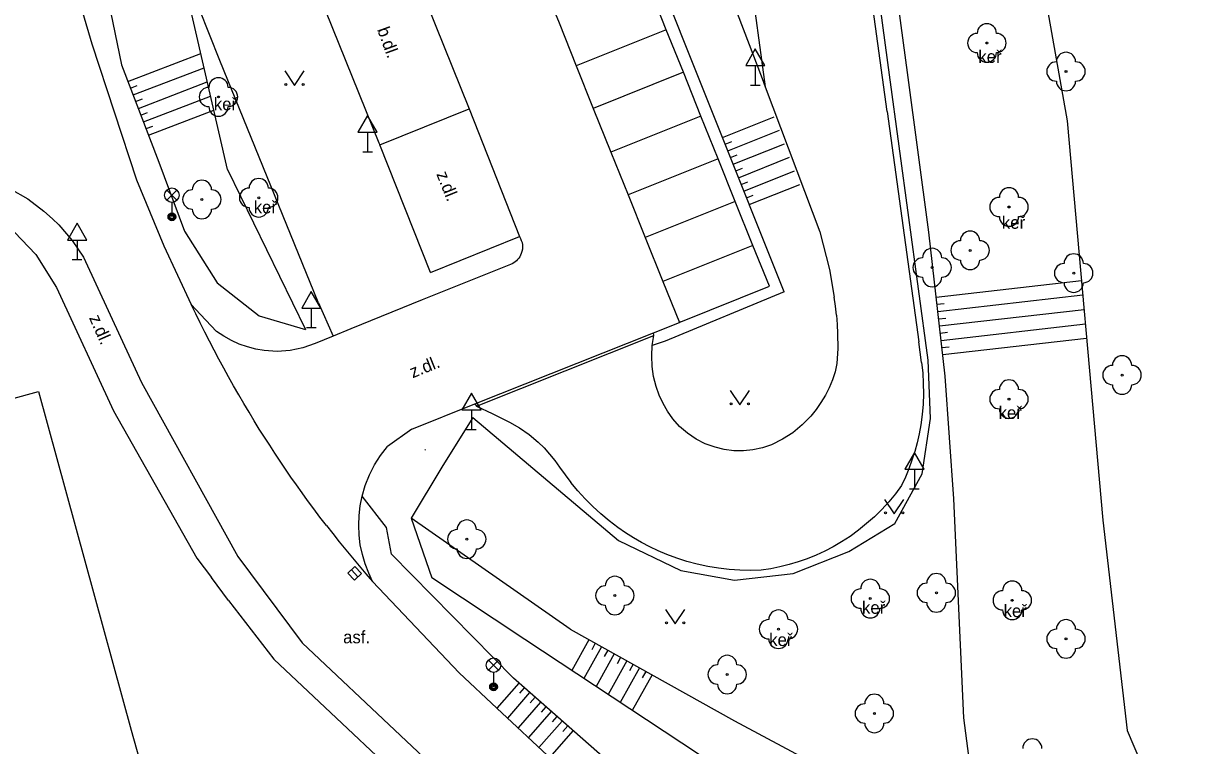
# Model space of a CAD drawing. Extents: x -600309 to -598967, y -1161267 to -1160292.
# Drawn here: x -599455.5 to -599394.4, y -1160662.5 to -1160625.1 of the extents above; entities that cross this region are included whole.
import ezdxf

# ---------------------------------------------------------------- set-up
doc = ezdxf.new("R2010")
doc.units = 0
for name, color, linetype in [('Level 10', 7, 'Continuous'), ('Level 11', 7, 'Continuous'), ('Level 14', 7, 'Continuous'), ('Level 15', 7, 'Continuous'), ('Level 22', 7, 'Continuous'), ('Level 27', 7, 'Continuous'), ('Level 33', 7, 'Continuous'), ('Level 34', 7, 'Continuous'), ('Level 36', 7, 'Continuous'), ('Level 40', 7, 'Continuous'), ('Level 42', 7, 'Continuous'), ('Level 5', 7, 'Continuous'), ('Level 7', 7, 'Continuous'), ('Level 8', 7, 'Continuous')]:
    doc.layers.add(name, color=color, linetype=linetype)

msp = doc.modelspace()

# ---------------------------------------------------------------- linework, layer by layer
at = {"layer": 'Level 10'}
for points in [[(-599423.53, -1160611.26), (-599417.16, -1160627.92)], [(-599410.67, -1160629.64), (-599413.2, -1160611.1)], [(-599453.49, -1160620.89), (-599451.95, -1160626.12)], [(-599416.78, -1160638.7), (-599417.64, -1160636.58), (-599418.55, -1160634.31), (-599419.44, -1160632.09), (-599420.33, -1160629.87), (-599421.24, -1160627.6), (-599422.13, -1160625.39), (-599423.01, -1160623.19), (-599423.83, -1160621.15)], [(-599440.52, -1160622.68), (-599437.05, -1160631.26)], [(-599451.95, -1160626.12), (-599449.64, -1160633.18)], [(-599417.16, -1160627.92), (-599416.99, -1160628.36)], [(-599416.99, -1160628.36), (-599414.16, -1160635.88)], [(-599410.67, -1160629.64), (-599409.02, -1160641.58)], [(-599437.05, -1160631.26), (-599437.01, -1160631.36)], [(-599434.37, -1160637.99), (-599437.01, -1160631.36)], [(-599466.33, -1160633.96), (-599464.61, -1160633.37), (-599462.84, -1160632.96), (-599461.04, -1160632.74), (-599459.2199, -1160632.71), (-599458.18, -1160632.9099), (-599457.17, -1160633.2199), (-599456.2, -1160633.64), (-599455.28, -1160634.17), (-599454.44, -1160634.8), (-599453.99, -1160635.21), (-599453.6599, -1160635.52), (-599452.9699, -1160636.32), (-599452.38, -1160637.2)], [(-599449.64, -1160633.18), (-599448.21, -1160636.6)], [(-599414.16, -1160635.88), (-599413.66, -1160637.84)], [(-599448.21, -1160636.6), (-599446.79, -1160639.65)], [(-599434.37, -1160637.99), (-599429.76, -1160636.12)], [(-599429.76, -1160636.12), (-599429.7, -1160636.22), (-599429.66, -1160636.33), (-599429.62, -1160636.44), (-599429.6, -1160636.55), (-599429.6, -1160636.67), (-599429.6, -1160636.78), (-599429.63, -1160636.9), (-599429.66, -1160637.01), (-599429.7, -1160637.09), (-599429.74, -1160637.17), (-599429.79, -1160637.25), (-599429.85, -1160637.32), (-599429.91, -1160637.38), (-599429.98, -1160637.44), (-599430.05, -1160637.49), (-599430.13, -1160637.54)], [(-599452.38, -1160637.2), (-599450.36, -1160641.57), (-599449.37, -1160643.7), (-599444.38, -1160652.7199), (-599441.03, -1160657.21), (-599430.82, -1160666.83), (-599427.12, -1160669.85), (-599414.99, -1160678.35)], [(-599430.13, -1160637.54), (-599434.8, -1160639.41)], [(-599413.66, -1160637.84), (-599413.42, -1160639.27)], [(-599421.37, -1160640.55), (-599416.78, -1160638.7)], [(-599446.79, -1160639.65), (-599446.32, -1160640.16)], [(-599434.8, -1160639.41), (-599438.51, -1160640.91)], [(-599413.35, -1160639.74), (-599413.42, -1160639.27)], [(-599445.48, -1160641.05), (-599446.32, -1160640.16)], [(-599413.3, -1160640.21), (-599413.35, -1160639.74)], [(-599413.3, -1160640.21), (-599413.26, -1160640.68), (-599413.24, -1160641.15)], [(-599438.51, -1160640.91), (-599439.43, -1160641.29), (-599440.36, -1160641.68)], [(-599422.79, -1160641.12), (-599421.45, -1160640.58)], [(-599421.37, -1160640.55), (-599421.45, -1160640.58)], [(-599445.11, -1160641.3), (-599445.48, -1160641.05)], [(-599440.36, -1160641.68), (-599441, -1160641.9), (-599441.66, -1160642.03), (-599442.33, -1160642.08), (-599443, -1160642.04), (-599443.44, -1160641.97), (-599443.88, -1160641.85), (-599444.3, -1160641.71), (-599444.71, -1160641.52), (-599445.11, -1160641.3)], [(-599413.24, -1160641.15), (-599413.23, -1160641.93), (-599413.27, -1160642.71), (-599413.37, -1160643.14), (-599413.51, -1160643.56), (-599413.68, -1160643.97), (-599413.87, -1160644.36), (-599414.1, -1160644.74), (-599414.35, -1160645.1), (-599414.63, -1160645.44), (-599415.08, -1160645.89), (-599415.57, -1160646.3), (-599416.1, -1160646.64), (-599416.67, -1160646.93), (-599417.14, -1160647.09), (-599417.63, -1160647.19), (-599418.12, -1160647.24), (-599418.62, -1160647.24), (-599419.12, -1160647.18), (-599419.6, -1160647.06), (-599420.11, -1160646.88), (-599420.58, -1160646.63), (-599421.03, -1160646.33), (-599421.44, -1160645.98), (-599421.8, -1160645.58), (-599422.07, -1160645.19), (-599422.3, -1160644.78), (-599422.5, -1160644.35), (-599422.66, -1160643.91), (-599422.79, -1160643.39), (-599422.87, -1160642.86), (-599422.89, -1160642.32), (-599422.86, -1160641.78), (-599422.77, -1160641.25)], [(-599422.77, -1160641.25), (-599422.79, -1160641.12)], [(-599408.88, -1160642.66), (-599409.02, -1160641.58)], [(-599408.88, -1160642.66), (-599408.82, -1160643.2), (-599408.79, -1160643.74), (-599408.78, -1160644.28), (-599408.8, -1160644.82), (-599408.85, -1160645.35), (-599408.92, -1160645.89), (-599409, -1160646.36), (-599409.11, -1160646.82), (-599409.23, -1160647.28), (-599409.38, -1160647.73), (-599409.54, -1160648.17), (-599409.72, -1160648.61)], [(-599435.34, -1160646.12), (-599432.07, -1160644.81)], [(-599432.07, -1160644.81), (-599431.99, -1160644.93)], [(-599431.99, -1160644.93), (-599431.17, -1160645.3)], [(-599431.17, -1160645.3), (-599430.27, -1160645.75)], [(-599430.27, -1160645.75), (-599429.75, -1160646.05)], [(-599435.34, -1160646.12), (-599436.61, -1160647.01)], [(-599429.75, -1160646.05), (-599429.25, -1160646.4), (-599428.79, -1160646.79)], [(-599437.38, -1160654.03), (-599437.58, -1160653.59), (-599437.77, -1160653.11), (-599437.91, -1160652.62), (-599438.02, -1160652.12), (-599438.08, -1160651.61), (-599438.1, -1160651.1), (-599438.08, -1160650.6), (-599438.02, -1160650.1), (-599437.92, -1160649.6), (-599437.76, -1160649.04), (-599437.54, -1160648.49), (-599437.28, -1160647.97), (-599436.97, -1160647.48), (-599436.61, -1160647.01)], [(-599428.79, -1160646.79), (-599428.48, -1160647.09), (-599428.19, -1160647.41), (-599427.92, -1160647.74), (-599427.67, -1160648.09)], [(-599427.67, -1160648.09), (-599427.09, -1160648.88)], [(-599409.72, -1160648.61), (-599409.92, -1160649.04), (-599410.24, -1160649.47)], [(-599410.24, -1160649.47), (-599410.58, -1160649.89), (-599410.95, -1160650.29), (-599411.33, -1160650.67), (-599411.73, -1160651.02), (-599412.15, -1160651.36), (-599412.59, -1160651.68), (-599413.04, -1160651.97), (-599413.47, -1160652.22), (-599413.9, -1160652.44), (-599414.35, -1160652.65), (-599414.81, -1160652.84), (-599415.28, -1160653), (-599415.75, -1160653.14), (-599416.23, -1160653.26), (-599416.71, -1160653.36), (-599417.2, -1160653.43), (-599417.76, -1160653.45), (-599418.31, -1160653.43), (-599418.87, -1160653.4), (-599419.42, -1160653.33), (-599419.97, -1160653.24), (-599420.52, -1160653.12), (-599421.06, -1160652.98), (-599421.59, -1160652.81), (-599422.11, -1160652.62), (-599422.56, -1160652.43), (-599422.99, -1160652.22), (-599423.42, -1160652), (-599423.84, -1160651.76), (-599424.25, -1160651.5), (-599424.65, -1160651.22), (-599425.1, -1160650.88), (-599425.53, -1160650.51), (-599425.95, -1160650.13), (-599426.35, -1160649.73), (-599426.73, -1160649.31), (-599427.09, -1160648.88)], [(-599437.38, -1160654.03), (-599432.89, -1160658.77)], [(-599432.89, -1160658.77), (-599430.93, -1160660.59), (-599428.04, -1160663.29)]]:
    msp.add_lwpolyline(points, dxfattribs=at)
at = {"layer": 'Level 11'}
for points in [[(-599419.44, -1160610.39), (-599416.99, -1160628.36)], [(-599435.86, -1160620.82), (-599432.37, -1160629.5)], [(-599428.49, -1160623.09), (-599427.7, -1160625.04), (-599426.81, -1160627.26), (-599425.92, -1160629.47), (-599425.01, -1160631.74), (-599424.11, -1160633.96), (-599423.22, -1160636.18), (-599422.31, -1160638.45), (-599421.45, -1160640.58)], [(-599422.13, -1160625.39), (-599426.81, -1160627.26)], [(-599421.24, -1160627.6), (-599425.92, -1160629.47)], [(-599437.01, -1160631.36), (-599432.37, -1160629.5)], [(-599432.37, -1160629.5), (-599429.76, -1160636.12)], [(-599420.33, -1160629.87), (-599425.01, -1160631.74)], [(-599419.44, -1160632.09), (-599424.11, -1160633.96)], [(-599418.55, -1160634.31), (-599423.22, -1160636.18)], [(-599417.64, -1160636.58), (-599422.31, -1160638.45)], [(-599439.78, -1160651.11), (-599440.11, -1160650.69), (-599440.43, -1160650.25), (-599440.75, -1160649.82), (-599441.04, -1160649.42), (-599441.33, -1160649.01), (-599441.62, -1160648.6), (-599441.9, -1160648.19), (-599442.18, -1160647.78), (-599442.45, -1160647.37), (-599442.72, -1160646.95), (-599442.99, -1160646.53), (-599443.26, -1160646.11), (-599443.52, -1160645.69), (-599443.79, -1160645.24), (-599444.07, -1160644.78), (-599444.33, -1160644.33), (-599444.6, -1160643.87), (-599444.86, -1160643.41), (-599445.11, -1160642.95), (-599445.36, -1160642.48), (-599445.61, -1160642.02), (-599445.85, -1160641.55), (-599446.09, -1160641.08), (-599446.33, -1160640.6), (-599446.56, -1160640.13), (-599446.79, -1160639.65)], [(-599440.2, -1160639.52), (-599439.43, -1160641.29)], [(-599432.07, -1160644.81), (-599422.79, -1160641.12)], [(-599431.99, -1160644.93), (-599422.77, -1160641.25)], [(-599422.19, -1160641.55), (-599422.86, -1160641.78)], [(-599439.78, -1160651.11), (-599439.45, -1160651.54)], [(-599439.45, -1160651.54), (-599439.11, -1160651.96), (-599438.77, -1160652.38), (-599438.43, -1160652.8)], [(-599438.43, -1160652.8), (-599438.08, -1160653.21), (-599437.73, -1160653.62)], [(-599437.73, -1160653.62), (-599437.38, -1160654.03)]]:
    msp.add_lwpolyline(points, dxfattribs=at)
at = {"layer": 'Level 14'}
for points in [[(-599404.61, -1160611.58), (-599401.32, -1160630.11)], [(-599409.61, -1160627.61), (-599411.76, -1160611.66)], [(-599451.66, -1160621.15), (-599450.41, -1160627.21)], [(-599444.91, -1160632.64), (-599447.46, -1160621.57)], [(-599450.41, -1160627.21), (-599448.47, -1160632.27)], [(-599408.51, -1160635.9), (-599409.61, -1160627.61)], [(-599401.32, -1160630.11), (-599399.46, -1160650.84)], [(-599448.47, -1160632.27), (-599447.15, -1160635.85)], [(-599444.91, -1160632.64), (-599440.87, -1160640.95)], [(-599447.15, -1160635.85), (-599445.44, -1160638.53)], [(-599407.65, -1160643.37), (-599408.51, -1160635.9)], [(-599445.44, -1160638.53), (-599443.27, -1160640.23)], [(-599443.27, -1160640.23), (-599440.87, -1160640.95)], [(-599407.21, -1160649.74), (-599407.65, -1160643.37)], [(-599436.66, -1160651.22), (-599437.92, -1160649.6)], [(-599406.68, -1160661.09), (-599407.21, -1160649.74)], [(-599436.39, -1160652.6), (-599436.66, -1160651.22)], [(-599427.13, -1160656.5), (-599435.38, -1160650.74)], [(-599399.46, -1160650.84), (-599398.21, -1160661.75)], [(-599430.07, -1160659.04), (-599436.39, -1160652.6)], [(-599427.13, -1160656.5), (-599418.59, -1160661.25)], [(-599423.44, -1160664.87), (-599430.07, -1160659.04)], [(-599405.92, -1160666.93), (-599406.68, -1160661.09)], [(-599418.59, -1160661.25), (-599407.3, -1160667.29)], [(-599398.21, -1160661.75), (-599394.4, -1160670.7)]]:
    msp.add_lwpolyline(points, dxfattribs=at)
at = {"layer": 'Level 15'}
for points in [[(-599450.08, -1160628.07), (-599446.3, -1160626.62)], [(-599449.81, -1160628.77), (-599446.13, -1160627.36)], [(-599449.54, -1160629.47), (-599445.96, -1160628.09)], [(-599449.95, -1160628.42), (-599449.6, -1160628.28)], [(-599449.68, -1160629.12), (-599449.33, -1160628.98)], [(-599449.28, -1160630.17), (-599445.79, -1160628.83)], [(-599449.41, -1160629.82), (-599449.06, -1160629.68)], [(-599449.01, -1160630.87), (-599445.62, -1160629.57)], [(-599419.22, -1160630.98), (-599416.53, -1160629.91)], [(-599449.14, -1160630.52), (-599448.79, -1160630.39)], [(-599418.94, -1160631.68), (-599416.26, -1160630.61)], [(-599419.08, -1160631.33), (-599418.73, -1160631.19)], [(-599418.66, -1160632.37), (-599416, -1160631.31)], [(-599418.8, -1160632.02), (-599418.45, -1160631.89)], [(-599418.38, -1160633.07), (-599415.73, -1160632.01)], [(-599418.52, -1160632.72), (-599418.17, -1160632.58)], [(-599418.1, -1160633.77), (-599415.47, -1160632.71)], [(-599418.24, -1160633.42), (-599417.9, -1160633.28)], [(-599417.83, -1160634.46), (-599415.2, -1160633.42)], [(-599417.97, -1160634.11), (-599417.62, -1160633.97)], [(-599408.12, -1160639.27), (-599400.58, -1160638.4)], [(-599408.08, -1160639.64), (-599407.71, -1160639.6)], [(-599408.04, -1160640.02), (-599400.51, -1160639.15)], [(-599407.95, -1160640.76), (-599400.44, -1160639.9)], [(-599407.99, -1160640.39), (-599407.62, -1160640.35)], [(-599407.86, -1160641.51), (-599400.37, -1160640.65)], [(-599407.91, -1160641.13), (-599407.53, -1160641.09)], [(-599407.78, -1160642.25), (-599400.31, -1160641.39)], [(-599407.82, -1160641.88), (-599407.45, -1160641.84)], [(-599434.6599, -1160647.17), (-599434.64, -1160647.21)], [(-599426.15, -1160657.05), (-599427.03, -1160658.64)], [(-599425.49, -1160657.41), (-599426.41, -1160659.06)], [(-599425.82, -1160657.23), (-599426, -1160657.56)], [(-599424.84, -1160657.78), (-599425.78, -1160659.47)], [(-599425.16, -1160657.59), (-599425.35, -1160657.92)], [(-599424.51, -1160657.96), (-599424.69, -1160658.29)], [(-599424.18, -1160658.14), (-599425.15, -1160659.88)], [(-599423.53, -1160658.51), (-599424.52, -1160660.3)], [(-599423.85, -1160658.32), (-599424.04, -1160658.65)], [(-599422.87, -1160658.87), (-599423.9, -1160660.71)], [(-599423.2, -1160658.69), (-599423.38, -1160659.02)], [(-599429.79, -1160659.29), (-599430.93, -1160660.59)], [(-599429.23, -1160659.78), (-599430.38, -1160661.11)], [(-599429.51, -1160659.54), (-599429.75, -1160659.82)], [(-599428.66, -1160660.28), (-599429.83, -1160661.62)], [(-599428.94, -1160660.03), (-599429.19, -1160660.31)], [(-599428.1, -1160660.77), (-599429.29, -1160662.12)], [(-599428.38, -1160660.53), (-599428.63, -1160660.81)], [(-599427.82, -1160661.02), (-599428.06, -1160661.3)], [(-599427.54, -1160661.27), (-599428.74, -1160662.64)], [(-599427.25, -1160661.52), (-599427.5, -1160661.8)], [(-599426.97, -1160661.76), (-599428.19, -1160663.15)]]:
    msp.add_lwpolyline(points, dxfattribs=at)
at = {"layer": 'Level 22'}
for centre in [(-599405.49, -1160626.08), (-599401.38, -1160627.56), (-599445.38, -1160628.88), (-599446.24, -1160634.2), (-599443.29, -1160634.11), (-599404.34, -1160634.59), (-599406.36, -1160636.84), (-599408.33, -1160637.73), (-599400.98, -1160638.02), (-599398.47, -1160643.31), (-599404.34, -1160644.56), (-599432.49, -1160651.83), (-599424.8, -1160654.75), (-599411.54, -1160654.91), (-599408.11, -1160654.61), (-599404.17, -1160655), (-599416.31, -1160656.5), (-599401.38, -1160657), (-599418.97, -1160658.85), (-599411.33, -1160660.87)]:
    msp.add_circle(centre, 0.05, dxfattribs=at)
for centre, start, end in [((-599405.99, -1160626.08), 90, 270), ((-599405.49, -1160625.58), 0, 180), ((-599404.99, -1160626.08), 270, 90), ((-599405.49, -1160626.58), 180, 0), ((-599401.38, -1160627.06), 0, 180), ((-599401.88, -1160627.56), 90, 270), ((-599400.88, -1160627.56), 270, 90), ((-599445.38, -1160628.38), 0, 180), ((-599401.38, -1160628.06), 180, 0), ((-599445.88, -1160628.88), 90, 270), ((-599444.88, -1160628.88), 270, 90), ((-599445.38, -1160629.38), 180, 0), ((-599446.24, -1160633.7), 0, 180), ((-599443.29, -1160633.61), 0, 180), ((-599404.34, -1160634.09), 0, 180), ((-599446.74, -1160634.2), 90, 270), ((-599445.74, -1160634.2), 270, 90), ((-599443.79, -1160634.11), 90, 270), ((-599442.79, -1160634.11), 270, 90), ((-599404.84, -1160634.59), 90, 270), ((-599403.84, -1160634.59), 270, 90), ((-599446.24, -1160634.7), 180, 0), ((-599443.29, -1160634.61), 180, 0), ((-599404.34, -1160635.09), 180, 0), ((-599406.36, -1160636.34), 0, 180), ((-599406.86, -1160636.84), 90, 270), ((-599405.86, -1160636.84), 270, 90), ((-599408.83, -1160637.73), 90, 270), ((-599408.33, -1160637.23), 0, 180), ((-599407.83, -1160637.73), 270, 90), ((-599400.98, -1160637.52), 0, 180), ((-599406.36, -1160637.34), 180, 0), ((-599401.48, -1160638.02), 90, 270), ((-599400.48, -1160638.02), 270, 90), ((-599408.33, -1160638.23), 180, 0), ((-599400.98, -1160638.52), 180, 0), ((-599398.47, -1160642.81), 0, 180), ((-599398.97, -1160643.31), 90, 270), ((-599397.97, -1160643.31), 270, 90), ((-599404.34, -1160644.06), 0, 180), ((-599398.47, -1160643.81), 180, 0), ((-599404.84, -1160644.56), 90, 270), ((-599403.84, -1160644.56), 270, 90), ((-599404.34, -1160645.06), 180, 0), ((-599432.49, -1160651.33), 0, 180), ((-599432.99, -1160651.83), 90, 270), ((-599431.99, -1160651.83), 270, 90), ((-599432.49, -1160652.33), 180, 0), ((-599424.8, -1160654.25), 0, 180), ((-599408.11, -1160654.11), 0, 180), ((-599425.3, -1160654.75), 90, 270), ((-599424.3, -1160654.75), 270, 90), ((-599411.54, -1160654.41), 0, 180), ((-599408.61, -1160654.61), 90, 270), ((-599407.61, -1160654.61), 270, 90), ((-599404.17, -1160654.5), 0, 180), ((-599412.04, -1160654.91), 90, 270), ((-599411.04, -1160654.91), 270, 90), ((-599404.67, -1160655), 90, 270), ((-599403.67, -1160655), 270, 90), ((-599424.8, -1160655.25), 180, 0), ((-599416.31, -1160656), 0, 180), ((-599411.54, -1160655.41), 180, 0), ((-599408.11, -1160655.11), 180, 0), ((-599404.17, -1160655.5), 180, 0), ((-599416.81, -1160656.5), 90, 270), ((-599415.81, -1160656.5), 270, 90), ((-599401.38, -1160656.5), 0, 180), ((-599401.88, -1160657), 90, 270), ((-599400.88, -1160657), 270, 90), ((-599416.31, -1160657), 180, 0), ((-599418.97, -1160658.35), 0, 180), ((-599401.38, -1160657.5), 180, 0), ((-599419.47, -1160658.85), 90, 270), ((-599418.47, -1160658.85), 270, 90), ((-599418.97, -1160659.35), 180, 0), ((-599411.33, -1160660.37), 0, 180), ((-599411.83, -1160660.87), 90, 270), ((-599410.83, -1160660.87), 270, 90), ((-599411.33, -1160661.37), 180, 0), ((-599403.13, -1160662.69), 0, 180)]:
    msp.add_arc(centre, 0.5, start, end, dxfattribs=at)
at = {"layer": 'Level 27'}
msp.add_line((-599438.4794, -1160653.4162), (-599438.1406, -1160653.7838), dxfattribs=at)
msp.add_lwpolyline([(-599438.6633, -1160653.5856), (-599438.3244, -1160653.9533), (-599437.9567, -1160653.6144), (-599438.2956, -1160653.2467)], close=True, dxfattribs=at)
at = {"layer": 'Level 33'}
for p, q in [((-599448.065, -1160634.24), (-599447.535, -1160633.71)), ((-599448.065, -1160633.71), (-599447.535, -1160634.24)), ((-599447.8, -1160634.35), (-599447.8, -1160635.1)), ((-599431.365, -1160658.63), (-599430.835, -1160658.1)), ((-599431.365, -1160658.1), (-599430.835, -1160658.63)), ((-599431.1, -1160658.74), (-599431.1, -1160659.49))]:
    msp.add_line(p, q, dxfattribs=at)
for centre, radius in [((-599447.8, -1160633.975), 0.375), ((-599447.8, -1160635.1), 0.2), ((-599447.8, -1160635.1), 0.1445), ((-599447.8, -1160635.1), 0.0876), ((-599431.1, -1160658.365), 0.375), ((-599431.1, -1160659.49), 0.2), ((-599431.1, -1160659.49), 0.1445), ((-599431.1, -1160659.49), 0.0876)]:
    msp.add_circle(centre, radius, dxfattribs=at)
at = {"layer": 'Level 34'}
for p, q in [((-599417.51, -1160627.242), (-599417.51, -1160628.26)), ((-599417.76, -1160628.26), (-599417.26, -1160628.26)), ((-599437.64, -1160630.712), (-599437.64, -1160631.73)), ((-599437.89, -1160631.73), (-599437.39, -1160631.73)), ((-599452.7199, -1160636.302), (-599452.7199, -1160637.32)), ((-599452.9699, -1160637.32), (-599452.4699, -1160637.32)), ((-599440.56, -1160639.832), (-599440.56, -1160640.85)), ((-599440.81, -1160640.85), (-599440.31, -1160640.85)), ((-599432.25, -1160645.112), (-599432.25, -1160646.13)), ((-599432.5, -1160646.13), (-599432, -1160646.13)), ((-599409.25, -1160648.192), (-599409.25, -1160649.21)), ((-599409.5, -1160649.21), (-599409, -1160649.21))]:
    msp.add_line(p, q, dxfattribs=at)
for points in [[(-599418.01, -1160627.242), (-599417.01, -1160627.242), (-599417.51, -1160626.376)], [(-599438.14, -1160630.712), (-599437.14, -1160630.712), (-599437.64, -1160629.846)], [(-599453.2199, -1160636.302), (-599452.2199, -1160636.302), (-599452.7199, -1160635.436)], [(-599441.06, -1160639.832), (-599440.06, -1160639.832), (-599440.56, -1160638.966)], [(-599432.75, -1160645.112), (-599431.75, -1160645.112), (-599432.25, -1160644.246)], [(-599409.75, -1160648.192), (-599408.75, -1160648.192), (-599409.25, -1160647.326)]]:
    msp.add_lwpolyline(points, close=True, dxfattribs=at)
at = {"layer": 'Level 36'}
for points in [[(-599441.93, -1160627.53), (-599441.43, -1160628.28), (-599440.93, -1160627.53)], [(-599418.82, -1160644.11), (-599418.32, -1160644.86), (-599417.82, -1160644.11)], [(-599410.8, -1160649.76), (-599410.3, -1160650.51), (-599409.8, -1160649.76)], [(-599422.17, -1160655.47), (-599421.67, -1160656.22), (-599421.17, -1160655.47)]]:
    msp.add_lwpolyline(points, dxfattribs=at)
for centre in [(-599441.8802, -1160628.2298), (-599440.9808, -1160628.2298), (-599418.7702, -1160644.8098), (-599417.8708, -1160644.8098), (-599410.7502, -1160650.4598), (-599409.8508, -1160650.4598), (-599422.1202, -1160656.1698), (-599421.2208, -1160656.1698)]:
    msp.add_circle(centre, 0.05, dxfattribs=at)
at = {"layer": 'Level 5'}
for points in [[(-599467.76, -1160647.73), (-599454.7199, -1160644.1599)], [(-599454.7199, -1160644.1599), (-599449.9099, -1160661.73)], [(-599449.9099, -1160661.73), (-599446.75, -1160673.01)]]:
    msp.add_lwpolyline(points, dxfattribs=at)
at = {"layer": 'Level 7'}
for points in [[(-599410.55, -1160627.73), (-599412.69, -1160611.78)], [(-599416.02, -1160638.99), (-599423.21, -1160620.97)], [(-599445.31, -1160626.99), (-599447.46, -1160621.57)], [(-599440.2, -1160639.52), (-599445.31, -1160626.99)], [(-599408.53, -1160642.54), (-599410.55, -1160627.73)], [(-599466.24, -1160634.28), (-599464.71, -1160633.7), (-599463.07, -1160633.4099), (-599461.46, -1160633.43), (-599459.86, -1160633.76), (-599457.77, -1160634.67), (-599455.9699, -1160635.89), (-599454.87, -1160637.06), (-599453.79, -1160638.77)], [(-599453.79, -1160638.77), (-599450.83, -1160645.1599), (-599446.5, -1160652.82), (-599445.75, -1160653.82)], [(-599416.02, -1160638.99), (-599422.19, -1160641.55)], [(-599408.42, -1160645.56), (-599408.53, -1160642.54)], [(-599432.17, -1160645.51), (-599433.78, -1160648.09)], [(-599432.17, -1160645.51), (-599424.61, -1160651.9)], [(-599408.84, -1160648.44), (-599408.42, -1160645.56)], [(-599410.27, -1160651.01), (-599408.84, -1160648.44)], [(-599435.38, -1160650.74), (-599434.31, -1160653.83)], [(-599412.66, -1160652.46), (-599410.27, -1160651.01)], [(-599424.61, -1160651.9), (-599421.38, -1160653.46)], [(-599415.55, -1160653.61), (-599412.66, -1160652.46)], [(-599421.38, -1160653.46), (-599418.59, -1160653.96)], [(-599418.59, -1160653.96), (-599415.55, -1160653.61)], [(-599429.47, -1160657.03), (-599434.31, -1160653.83)], [(-599444.86, -1160655), (-599442.51, -1160658.06), (-599433.35, -1160666.67), (-599432.4099, -1160667.55), (-599428.95, -1160670.45), (-599415.9, -1160679.6599)], [(-599421.33, -1160662.41), (-599429.47, -1160657.03)], [(-599416.98, -1160665.28), (-599421.33, -1160662.41)]]:
    msp.add_lwpolyline(points, dxfattribs=at)
at = {"layer": 'Level 8'}
for points in [[(-599433.78, -1160648.09), (-599435.38, -1160650.74)], [(-599444.86, -1160655), (-599445.75, -1160653.82)]]:
    msp.add_lwpolyline(points, dxfattribs=at)

# ---------------------------------------------------------------- texts
at = {"layer": 'Level 40'}
for s, rotation, p in [('b.dl.', 290, (-599437.15, -1160625.38)), ('z.dl.', 291.87, (-599434.08, -1160632.88)), ('z.dl.', 293.83, (-599452.11, -1160640.34)), ('z.dl.', 22, (-599435.3, -1160643.48))]:
    msp.add_text(s, height=0.65, rotation=rotation, dxfattribs=at).set_placement(p)
msp.add_text('asf.', height=0.65, dxfattribs=at).set_placement((-599438.9099, -1160657.23))
at = {"layer": 'Level 42'}
for p in [(-599405.93, -1160627.11), (-599445.62, -1160629.57), (-599443.55, -1160634.92), (-599404.71, -1160635.72), (-599404.88, -1160645.59), (-599411.97, -1160655.7), (-599404.62, -1160655.87), (-599416.79, -1160657.37)]:
    msp.add_text('keř', height=0.65, dxfattribs=at).set_placement(p)

doc.saveas('drawing.dxf')
